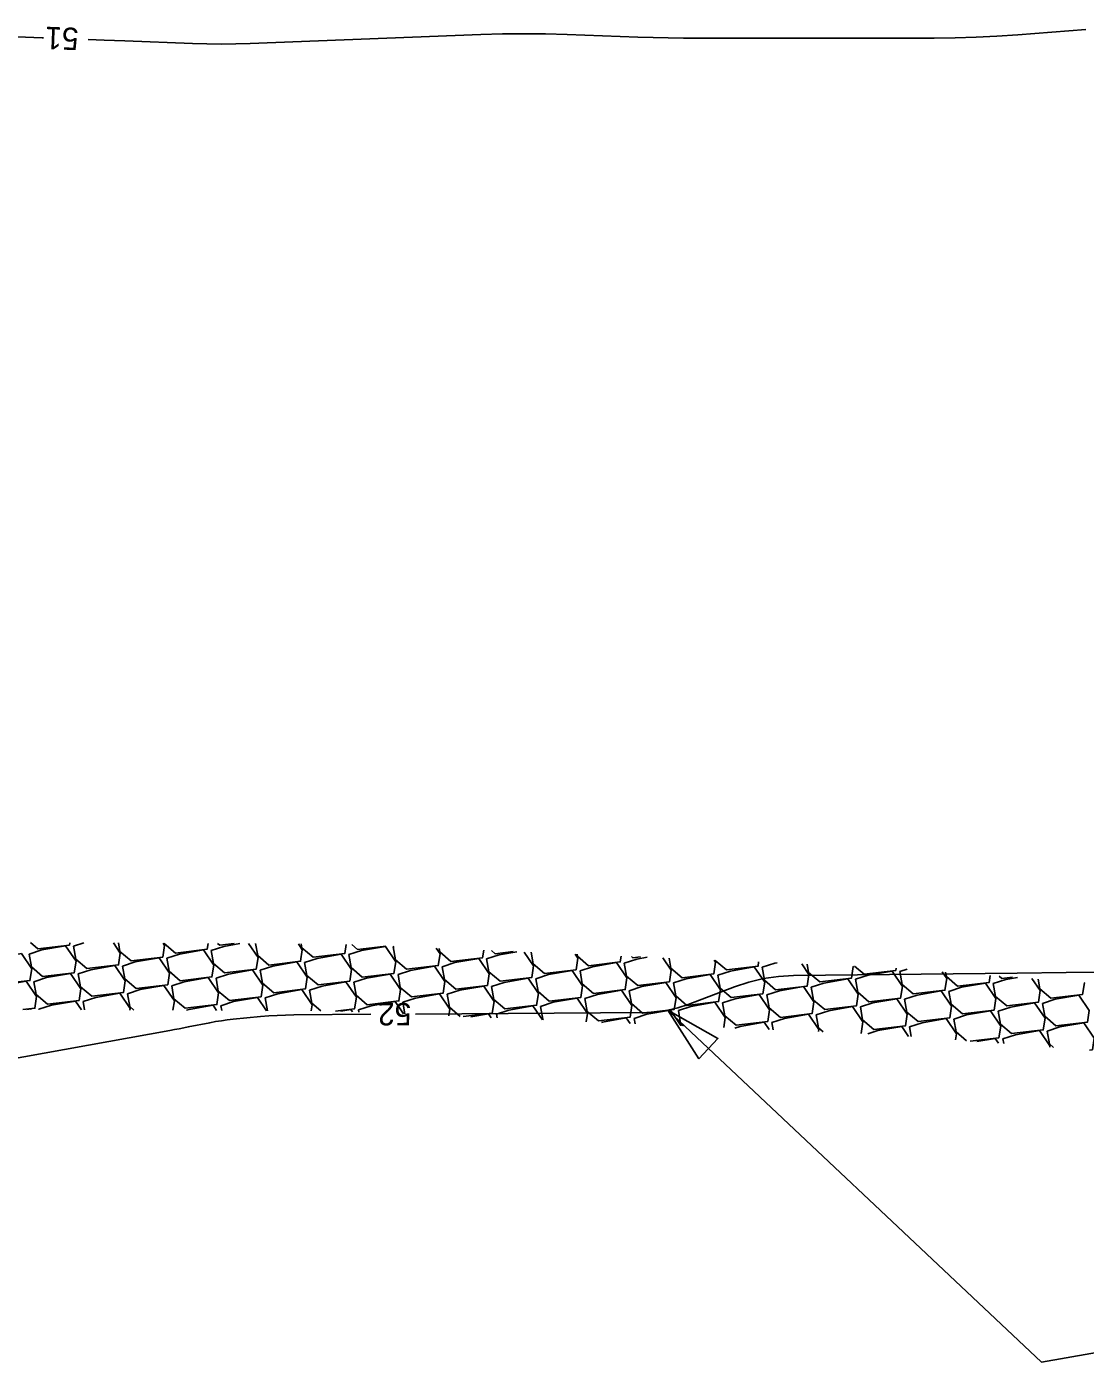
# Model space of a CAD drawing. Extents: x 2384780 to 2405861, y 547869 to 573706.
# Drawn here: x 2393622.6 to 2393717.3, y 553693.9 to 553813.5 of the extents above; entities that cross this region are included whole.
import ezdxf

# ---------------------------------------------------------------- set-up
doc = ezdxf.new("R2010")
doc.units = 0
doc.layers.add('Old_Level_5', color=7, linetype='Continuous')
doc.layers.add('Old_Level_60', color=7, linetype='Continuous')

msp = doc.modelspace()

# ---------------------------------------------------------------- linework, layer by layer
at = {"layer": 'Old_Level_5'}
for p in [(2393679.96025, 553725.424), (2393723.26225, 553695.65725)]:
    msp.add_line(p, (2393713.41425, 553693.92075), dxfattribs=at)
for points in [[(2393622.799, 553730.4625), (2393623.928, 553730.8265), (2393626.07, 553731.20425), (2393626.99725, 553729.832), (2393626.8385, 553728.7885), (2393624.00375, 553728.45375), (2393623.003, 553729.3055), (2393622.799, 553730.4625)], [(2393626.43375, 553731.4695), (2393626.40225, 553731.263), (2393623.5675, 553730.928), (2393622.91275, 553731.48525)], [(2393626.763, 553731.1615), (2393627.70025, 553731.46375)], [(2393630.33875, 553731.45175), (2393630.96125, 553730.531), (2393630.8025, 553729.4875), (2393627.9675, 553729.15275), (2393626.967, 553730.00425), (2393626.763, 553731.1615)], [(2393634.7885, 553731.43175), (2393634.925, 553731.22975), (2393634.76625, 553730.1865), (2393631.9315, 553729.8515), (2393630.93075, 553730.70325), (2393630.79925, 553731.44975)], [(2393638.81075, 553731.41375), (2393638.73025, 553730.8855), (2393635.89525, 553730.5505), (2393634.89475, 553731.40225), (2393634.8895, 553731.43125)], [(2393639.09075, 553730.784), (2393640.21975, 553731.148), (2393641.65375, 553731.401)], [(2393642.4485, 553731.39725), (2393643.289, 553730.1535), (2393643.13025, 553729.11), (2393640.2955, 553728.77525), (2393639.29475, 553729.62675), (2393639.09075, 553730.784)], [(2393641.16, 553731.403), (2393639.859, 553731.2495), (2393639.67075, 553731.40975)], [(2393646.89825, 553731.37725), (2393647.253, 553730.85225), (2393647.09425, 553729.809), (2393644.25925, 553729.474), (2393643.25875, 553730.32575), (2393643.07, 553731.3945)], [(2393651.18175, 553731.32175), (2393651.058, 553730.508), (2393648.223, 553730.173), (2393647.2225, 553731.02475), (2393647.1605, 553731.376)], [(2393651.4185, 553730.4065), (2393652.5475, 553730.7705), (2393654.6895, 553731.14825), (2393655.61675, 553729.776), (2393655.45825, 553728.7325), (2393652.62325, 553728.3975), (2393651.62275, 553729.24925), (2393651.4185, 553730.4065)], [(2393654.72, 553731.171), (2393652.187, 553730.872), (2393651.6835, 553731.3005)], [(2393655.3825, 553731.1055), (2393655.485, 553731.1385)], [(2393659.24025, 553730.9785), (2393659.58075, 553730.47475), (2393659.422, 553729.4315), (2393656.587, 553729.0965), (2393655.5865, 553729.94825), (2393655.3825, 553731.1055)], [(2393663.48725, 553730.7975), (2393663.38575, 553730.13025), (2393660.551, 553729.7955), (2393659.55025, 553730.64725), (2393659.49375, 553730.96775)], [(2393618.83525, 553729.7635), (2393619.96425, 553730.12775), (2393622.106, 553730.50525), (2393623.0335, 553729.133), (2393622.87475, 553728.08975), (2393620.03975, 553727.75475), (2393619.03925, 553728.6065), (2393618.83525, 553729.7635)], [(2393631.163, 553729.386), (2393632.292, 553729.75025), (2393634.434, 553730.12775), (2393635.36125, 553728.7555), (2393635.2025, 553727.71225), (2393632.36775, 553727.37725), (2393631.367, 553728.229), (2393631.163, 553729.386)], [(2393635.127, 553730.085), (2393636.25575, 553730.449), (2393638.39775, 553730.82675), (2393639.32525, 553729.4545), (2393639.1665, 553728.411), (2393636.3315, 553728.07625), (2393635.331, 553728.928), (2393635.127, 553730.085)], [(2393643.491, 553729.0085), (2393644.61975, 553729.37275), (2393646.76175, 553729.75025), (2393647.68925, 553728.378), (2393647.5305, 553727.3345), (2393644.6955, 553726.99975), (2393643.695, 553727.8515), (2393643.491, 553729.0085)], [(2393647.45475, 553729.7075), (2393648.58375, 553730.0715), (2393650.72575, 553730.44925), (2393651.653, 553729.077), (2393651.49425, 553728.0335), (2393648.6595, 553727.69875), (2393647.65875, 553728.55025), (2393647.45475, 553729.7075)], [(2393659.7825, 553729.33), (2393660.9115, 553729.694), (2393663.0535, 553730.07175), (2393663.98075, 553728.6995), (2393663.82225, 553727.656), (2393660.98725, 553727.32125), (2393659.98675, 553728.17275), (2393659.7825, 553729.33)], [(2393663.7465, 553730.029), (2393664.87525, 553730.393), (2393666.45275, 553730.67125)], [(2393667.10325, 553730.6435), (2393667.94475, 553729.3985), (2393667.786, 553728.355), (2393664.951, 553728.02), (2393663.9505, 553728.87175), (2393663.7465, 553730.029)], [(2393666.12825, 553730.685), (2393664.51475, 553730.4945), (2393664.194, 553730.7675)], [(2393671.671, 553730.44875), (2393671.9085, 553730.09725), (2393671.74975, 553729.054), (2393668.915, 553728.719), (2393667.91425, 553729.57075), (2393667.72975, 553730.61675)], [(2393675.793, 553730.27325), (2393675.71375, 553729.75275), (2393672.87875, 553729.418), (2393671.87825, 553730.26975), (2393671.848, 553730.44125)], [(2393672.1105, 553728.9525), (2393673.23925, 553729.3165), (2393675.38125, 553729.69425), (2393676.30875, 553728.322), (2393676.15, 553727.2785), (2393673.315, 553726.94375), (2393672.3145, 553727.79525), (2393672.1105, 553728.9525)], [(2393676.07425, 553729.6515), (2393677.20325, 553730.0155), (2393678.10575, 553730.17475)], [(2393679.534, 553730.11375), (2393680.2725, 553729.021), (2393680.11375, 553727.9775), (2393677.279, 553727.6425), (2393676.27825, 553728.49425), (2393676.07425, 553729.6515)], [(2393677.5365, 553730.199), (2393676.8425, 553730.117), (2393676.7045, 553730.2345)], [(2393684.10175, 553729.91925), (2393684.2365, 553729.71975), (2393684.07775, 553728.6765), (2393681.24275, 553728.3415), (2393680.24225, 553729.19325), (2393680.084, 553730.0905)], [(2393688.09825, 553729.749), (2393688.0415, 553729.37525), (2393685.2065, 553729.0405), (2393684.206, 553729.89225), (2393684.202, 553729.915)], [(2393688.40225, 553729.274), (2393689.531, 553729.638), (2393689.7585, 553729.67825)], [(2393623.23525, 553727.98825), (2393624.36425, 553728.35225), (2393626.50625, 553728.73), (2393627.4335, 553727.35775), (2393627.275, 553726.31425), (2393624.44, 553725.9795), (2393623.4395, 553726.831), (2393623.23525, 553727.98825)], [(2393627.19925, 553728.68725), (2393628.32825, 553729.05125), (2393630.47, 553729.429), (2393631.3975, 553728.0565), (2393631.23875, 553727.01325), (2393628.40375, 553726.67825), (2393627.40325, 553727.53), (2393627.19925, 553728.68725)], [(2393639.527, 553728.30975), (2393640.656, 553728.67375), (2393642.798, 553729.0515), (2393643.72525, 553727.679), (2393643.5665, 553726.63575), (2393640.73175, 553726.30075), (2393639.731, 553727.1525), (2393639.527, 553728.30975)], [(2393651.855, 553727.93225), (2393652.98375, 553728.29625), (2393655.12575, 553728.674), (2393656.05325, 553727.3015), (2393655.8945, 553726.25825), (2393653.0595, 553725.92325), (2393652.059, 553726.775), (2393651.855, 553727.93225)], [(2393655.81875, 553728.631), (2393656.94775, 553728.99525), (2393659.08975, 553729.37275), (2393660.017, 553728.0005), (2393659.85825, 553726.957), (2393657.02325, 553726.62225), (2393656.02275, 553727.474), (2393655.81875, 553728.631)], [(2393668.1465, 553728.2535), (2393669.2755, 553728.6175), (2393671.4175, 553728.99525), (2393672.34475, 553727.623), (2393672.18625, 553726.5795), (2393669.35125, 553726.24475), (2393668.3505, 553727.0965), (2393668.1465, 553728.2535)], [(2393680.4745, 553727.876), (2393681.60325, 553728.24), (2393683.74525, 553728.61775), (2393684.67275, 553727.2455), (2393684.514, 553726.202), (2393681.679, 553725.86725), (2393680.6785, 553726.719), (2393680.4745, 553727.876)], [(2393684.43825, 553728.575), (2393685.56725, 553728.939), (2393687.70925, 553729.31675), (2393688.6365, 553727.9445), (2393688.47775, 553726.901), (2393685.643, 553726.56625), (2393684.64225, 553727.41775), (2393684.43825, 553728.575)], [(2393691.96475, 553729.58425), (2393692.6005, 553728.64325), (2393692.44175, 553727.6), (2393689.60675, 553727.265), (2393688.60625, 553728.11675), (2393688.40225, 553729.274)], [(2393696.53225, 553729.3895), (2393696.56425, 553729.34225), (2393696.4055, 553728.299), (2393693.5705, 553727.964), (2393692.57, 553728.81575), (2393692.438, 553729.564)], [(2393700.398, 553729.185), (2393700.3695, 553728.99775), (2393697.5345, 553728.663), (2393696.68875, 553729.383)], [(2393696.766, 553728.1975), (2393697.895, 553728.5615), (2393700.037, 553728.93925), (2393700.9645, 553727.567), (2393700.80575, 553726.5235), (2393697.97075, 553726.18875), (2393696.97025, 553727.04025), (2393696.766, 553728.1975)], [(2393700.73, 553728.8965), (2393701.39225, 553729.11)], [(2393704.51675, 553728.8745), (2393704.92825, 553728.26575), (2393704.7695, 553727.2225), (2393701.9345, 553726.8875), (2393700.934, 553727.73925), (2393700.73, 553728.8965)], [(2393708.829, 553728.5495), (2393708.7335, 553727.9215), (2393705.8985, 553727.5865), (2393704.89775, 553728.43825), (2393704.825, 553728.85125)], [(2393710.825, 553728.39925), (2393709.86225, 553728.2855), (2393709.62225, 553728.48975)], [(2393619.2715, 553727.28925), (2393620.4005, 553727.65325), (2393622.5425, 553728.031), (2393623.46975, 553726.65875), (2393623.311, 553725.61525), (2393622.2465, 553725.4895)], [(2393631.59925, 553726.91175), (2393632.72825, 553727.27575), (2393634.87025, 553727.6535), (2393635.7975, 553726.28125), (2393635.66825, 553725.4295)], [(2393635.56325, 553727.61075), (2393636.692, 553727.97475), (2393638.834, 553728.3525), (2393639.7615, 553726.98025), (2393639.60275, 553725.93675), (2393636.76775, 553725.60175), (2393635.76725, 553726.4535), (2393635.56325, 553727.61075)], [(2393647.891, 553727.23325), (2393649.02, 553727.59725), (2393651.162, 553727.975), (2393652.08925, 553726.60275), (2393651.9305, 553725.55925), (2393650.2355, 553725.359)], [(2393660.219, 553726.85575), (2393661.34775, 553727.21975), (2393663.48975, 553727.5975), (2393664.41725, 553726.225), (2393664.2585, 553725.18175), (2393661.6435, 553724.87275)], [(2393664.18275, 553727.5545), (2393665.31175, 553727.91875), (2393667.4535, 553728.29625), (2393668.381, 553726.924), (2393668.22225, 553725.88075), (2393665.38725, 553725.54575), (2393664.38675, 553726.3975), (2393664.18275, 553727.5545)], [(2393676.5105, 553727.177), (2393677.6395, 553727.54125), (2393679.7815, 553727.91875), (2393680.70875, 553726.5465), (2393680.55025, 553725.50325), (2393677.71525, 553725.16825), (2393676.7145, 553726.02), (2393676.5105, 553727.177)], [(2393688.8385, 553726.7995), (2393689.96725, 553727.16375), (2393692.10925, 553727.54125), (2393693.03675, 553726.169), (2393692.878, 553725.1255), (2393690.043, 553724.79075), (2393689.0425, 553725.6425), (2393688.8385, 553726.7995)], [(2393692.80225, 553727.4985), (2393693.93125, 553727.8625), (2393696.07325, 553728.24025), (2393697.0005, 553726.868), (2393696.84175, 553725.8245), (2393694.007, 553725.48975), (2393693.00625, 553726.3415), (2393692.80225, 553727.4985)], [(2393705.13, 553727.121), (2393706.259, 553727.485), (2393708.401, 553727.86275), (2393709.3285, 553726.4905), (2393709.16975, 553725.447), (2393706.33475, 553725.11225), (2393705.33425, 553725.96375), (2393705.13, 553727.121)], [(2393709.094, 553727.82), (2393710.223, 553728.184), (2393711.258, 553728.3665)], [(2393712.56325, 553728.26825), (2393713.29225, 553727.1895), (2393713.1335, 553726.146), (2393710.2985, 553725.811), (2393709.298, 553726.66275), (2393709.094, 553727.82)], [(2393717.23725, 553727.916), (2393717.256, 553727.88825), (2393717.09725, 553726.845), (2393714.2625, 553726.51), (2393713.26175, 553727.36175), (2393713.10925, 553728.227)], [(2393623.67175, 553725.514), (2393624.8005, 553725.878), (2393626.9425, 553726.25575), (2393627.476, 553725.46625)], [(2393627.6355, 553726.21275), (2393628.7645, 553726.577), (2393630.9065, 553726.9545), (2393631.83375, 553725.58225), (2393631.81325, 553725.44675)], [(2393627.76725, 553725.46475), (2393627.6355, 553726.21275)], [(2393632.167, 553725.44525), (2393631.8035, 553725.7545), (2393631.59925, 553726.91175)], [(2393639.96325, 553725.83525), (2393641.09225, 553726.1995), (2393643.23425, 553726.577), (2393644.035, 553725.392)], [(2393643.92725, 553726.53425), (2393645.056, 553726.89825), (2393647.198, 553727.276), (2393648.1255, 553725.90375), (2393648.045, 553725.37425)], [(2393644.12875, 553725.39175), (2393643.92725, 553726.53425)], [(2393648.92425, 553725.37025), (2393648.095, 553726.076), (2393647.891, 553727.23325)], [(2393652.29125, 553725.45775), (2393653.42, 553725.82175), (2393655.562, 553726.1995), (2393656.305, 553725.10025)], [(2393656.255, 553726.15675), (2393657.384, 553726.52075), (2393659.526, 553726.8985), (2393660.45325, 553725.52625), (2393660.36225, 553724.92725)], [(2393656.44225, 553725.0945), (2393656.255, 553726.15675)], [(2393661.37975, 553724.884), (2393660.423, 553725.6985), (2393660.219, 553726.85575)], [(2393668.583, 553725.77925), (2393669.71175, 553726.14325), (2393671.85375, 553726.521), (2393672.78125, 553725.14875), (2393672.66775, 553724.403)], [(2393672.54675, 553726.47825), (2393673.67575, 553726.84225), (2393675.8175, 553727.22), (2393676.745, 553725.8475), (2393676.58625, 553724.80425), (2393673.75125, 553724.46925), (2393672.75075, 553725.321), (2393672.54675, 553726.47825)], [(2393680.91075, 553725.40175), (2393682.03975, 553725.76575), (2393684.1815, 553726.1435), (2393685.109, 553724.77125), (2393684.97325, 553723.8785)], [(2393684.8745, 553726.10075), (2393686.0035, 553726.46475), (2393688.1455, 553726.8425), (2393689.07275, 553725.47), (2393688.91425, 553724.42675), (2393686.07925, 553724.09175), (2393685.0785, 553724.9435), (2393684.8745, 553726.10075)], [(2393697.2025, 553725.72325), (2393698.33125, 553726.08725), (2393700.47325, 553726.465), (2393701.40075, 553725.0925), (2393701.242, 553724.04925), (2393698.407, 553723.71425), (2393697.4065, 553724.566), (2393697.2025, 553725.72325)], [(2393701.16625, 553726.422), (2393702.29525, 553726.78625), (2393704.43725, 553727.16375), (2393705.3645, 553725.7915), (2393705.20575, 553724.748), (2393702.371, 553724.41325), (2393701.37025, 553725.265), (2393701.16625, 553726.422)], [(2393709.53025, 553725.3455), (2393710.65925, 553725.70975), (2393712.80125, 553726.0875), (2393713.7285, 553724.715), (2393713.56975, 553723.67175), (2393710.735, 553723.33675), (2393709.73425, 553724.1885), (2393709.53025, 553725.3455)], [(2393713.494, 553726.0445), (2393714.623, 553726.40875), (2393716.765, 553726.78625), (2393717.6925, 553725.414), (2393717.53375, 553724.3705), (2393714.69875, 553724.03575), (2393713.69825, 553724.8875), (2393713.494, 553726.0445)], [(2393622.589, 553725.488), (2393622.97875, 553725.55675), (2393623.0265, 553725.486)], [(2393623.67725, 553725.48325), (2393623.67175, 553725.514)], [(2393636.8915, 553725.424), (2393637.1285, 553725.5005), (2393639.27025, 553725.87825), (2393639.58525, 553725.412)], [(2393640.03825, 553725.41), (2393639.96325, 553725.83525)], [(2393650.686, 553725.33975), (2393651.59825, 553725.5005), (2393651.73725, 553725.295)], [(2393652.32425, 553725.27), (2393652.29125, 553725.45775)], [(2393662.338, 553724.84325), (2393663.926, 553725.123), (2393664.168, 553724.76525)], [(2393664.619, 553725.08025), (2393665.748, 553725.44425), (2393667.89, 553725.822), (2393668.73575, 553724.5705)], [(2393664.6785, 553724.7435), (2393664.619, 553725.08025)], [(2393668.8535, 553724.5655), (2393668.787, 553724.622), (2393668.583, 553725.77925)], [(2393676.94675, 553724.70275), (2393678.07575, 553725.06675), (2393680.21775, 553725.4445), (2393681.14525, 553724.07225), (2393681.1405, 553724.04175)], [(2393681.364, 553724.03225), (2393681.11475, 553724.2445), (2393680.91075, 553725.40175)], [(2393689.27475, 553724.32525), (2393690.40375, 553724.68925), (2393692.5455, 553725.067), (2393693.473, 553723.69475), (2393693.446, 553723.51725)], [(2393693.2385, 553725.02425), (2393694.3675, 553725.38825), (2393696.5095, 553725.766), (2393697.43675, 553724.39375), (2393697.2785, 553723.354)], [(2393693.87475, 553723.499), (2393693.4425, 553723.867), (2393693.2385, 553725.02425)], [(2393705.5665, 553724.64675), (2393706.69525, 553725.01075), (2393708.83725, 553725.3885), (2393709.76475, 553724.01625), (2393709.606, 553722.97275), (2393707.03725, 553722.66925)], [(2393674.039, 553724.3445), (2393674.112, 553724.368), (2393676.254, 553724.7455), (2393676.59875, 553724.23525)], [(2393677.0325, 553724.21675), (2393676.94675, 553724.70275)], [(2393685.96175, 553723.83625), (2393686.43975, 553723.9905), (2393688.58175, 553724.368), (2393689.0295, 553723.7055)], [(2393689.38675, 553723.69025), (2393689.27475, 553724.32525)], [(2393697.88475, 553723.32825), (2393698.76775, 553723.613), (2393700.9095, 553723.9905), (2393701.5215, 553723.085)], [(2393701.6025, 553723.94775), (2393702.7315, 553724.31175), (2393704.8735, 553724.6895), (2393705.80075, 553723.31725), (2393705.71725, 553722.76875)], [(2393701.75775, 553723.067), (2393701.6025, 553723.94775)], [(2393706.7045, 553722.69425), (2393705.7705, 553723.4895), (2393705.5665, 553724.64675)], [(2393713.9305, 553723.57025), (2393715.05925, 553723.93425), (2393717.20125, 553724.312), (2393718.12875, 553722.93975), (2393717.97, 553721.89625), (2393717.7065, 553721.86525)], [(2393707.631, 553722.6245), (2393709.2735, 553722.914), (2393709.56775, 553722.4785)], [(2393709.9665, 553722.87125), (2393711.0955, 553723.23525), (2393713.2375, 553723.613), (2393714.16475, 553722.24075), (2393714.1485, 553722.13325)], [(2393710.042, 553722.44275), (2393709.9665, 553722.87125)], [(2393714.49375, 553722.10725), (2393714.1345, 553722.413), (2393713.9305, 553723.57025)]]:
    msp.add_lwpolyline(points, dxfattribs=at)
msp.add_lwpolyline([(2393682.74325, 553721.08625), (2393679.96025, 553725.424), (2393684.45725, 553722.90625)], close=True, dxfattribs=at)
at = {"layer": 'Old_Level_60'}
for points in [[(2393602.1605, 553813.31925), (2393623.963, 553812.47875), (2393624.0885, 553812.474)], [(2393628.0855, 553812.32), (2393629.51425, 553812.26475), (2393631.36475, 553812.1935), (2393637.4095, 553811.9605), (2393638.70475, 553811.923), (2393640, 553811.9105), (2393641.29525, 553811.923), (2393642.5905, 553811.9605), (2393663.22375, 553812.75575), (2393665.1595, 553812.8125), (2393667.095, 553812.833), (2393669.03075, 553812.81775), (2393670.9665, 553812.7665), (2393677.29, 553812.54025), (2393678.645, 553812.49775), (2393680.0005, 553812.4675), (2393681.356, 553812.44925), (2393682.71175, 553812.44325), (2393703.81275, 553812.44325), (2393705.684, 553812.46125), (2393707.554, 553812.51525), (2393709.4225, 553812.605), (2393711.28975, 553812.731), (2393717.387, 553813.201)], [(2393756.7525, 553730.126), (2393752.9995, 553729.2805), (2393752.06625, 553729.09725), (2393751.127, 553728.96625), (2393750.182, 553728.8875), (2393749.23125, 553728.86125), (2393728.76925, 553728.86125), (2393724.38475, 553728.855), (2393720.00025, 553728.836), (2393715.61575, 553728.8045), (2393711.23125, 553728.76025), (2393691.22925, 553728.53), (2393689.875, 553728.45525), (2393688.54325, 553728.26325), (2393687.2335, 553727.9535), (2393685.94625, 553727.526), (2393681.778, 553725.938), (2393680.877, 553725.63925), (2393679.96025, 553725.424), (2393679.02775, 553725.292), (2393678.07975, 553725.2435), (2393657.37625, 553725.09425)], [(2393653.3765, 553725.06525), (2393646.50175, 553725.01575), (2393645.75, 553725.002), (2393644.99925, 553724.971), (2393644.2495, 553724.923), (2393643.5005, 553724.85825), (2393641.05525, 553724.61825), (2393640.53225, 553724.56075), (2393640.011, 553724.49075), (2393639.4915, 553724.40825), (2393638.974, 553724.31325), (2393637.04975, 553723.9365), (2393636.63725, 553723.8565), (2393636.2245, 553723.778), (2393635.81125, 553723.701), (2393635.398, 553723.62575), (2393618.65725, 553720.603)]]:
    msp.add_lwpolyline(points, dxfattribs=at)

# ---------------------------------------------------------------- texts
for s, rotation, p in [('51', 177.7925083, (2393627.25825, 553813.3525)), ('52', 180.4130611, (2393656.999, 553726.0915))]:
    msp.add_text(s, height=2, rotation=rotation, dxfattribs=at).set_placement(p)

doc.saveas('drawing.dxf')
